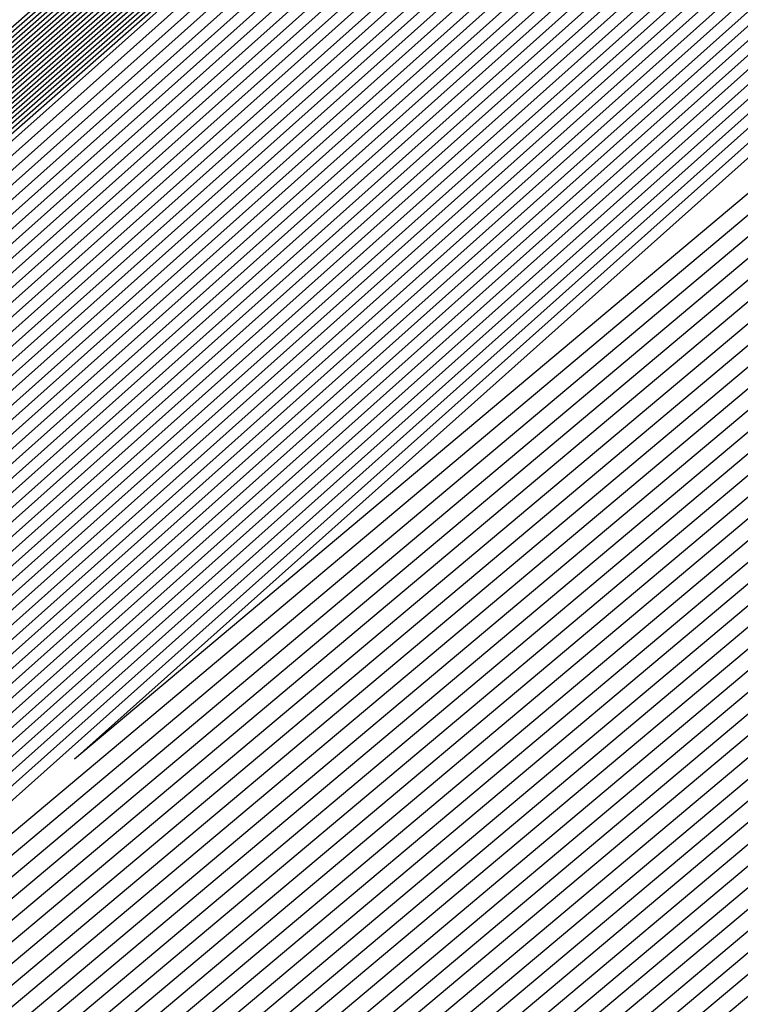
# Model space of a CAD drawing. Extents: x 3249832 to 3255657, y 13789405 to 13793316.
# Tile 776 of 1056: x 3253208.048 to 3253208.188, y 13791256.999 to 13791257.19. Entities that reach past the tile are written whole.
import ezdxf

# ---------------------------------------------------------------- set-up
doc = ezdxf.new("R2010")
doc.units = 0
doc.header["$LTSCALE"] = 100
doc.header["$MEASUREMENT"] = 0
for name, color, linetype in [('GRATIO_03231_CON', 1, 'CONTINUOUS'), ('GRATIO_0323_ICON', 1, 'CONTINUOUS'), ('TARGETS_EAST', 7, 'CONTINUOUS')]:
    doc.layers.add(name, color=color, linetype=linetype)

# ---------------------------------------------------------------- blocks, each defined once
blk = doc.blocks.new('Gratio_032316_contours')
at = {"layer": 'GRATIO_03231_CON', "color": 5, "linetype": 'Continuous', "flags": 128}
for points in [[(3253199.11371, 13791249.24769), (3253205.65909, 13791255.09396), (3253220.17451, 13791267.82338), (3253234.71068, 13791280.52937), (3253243.08326, 13791287.84193), (3253246.16758, 13791290.53729), (3253246.60386, 13791290.92825), (3253246.85342, 13791291.17133), (3253248.66183, 13791292.79797), (3253253.59572, 13791297.1833), (3253262.4415, 13791305.01029), (3253272.86462, 13791314.1931), (3253281.7503, 13791321.95368), (3253286.91532, 13791326.34865), (3253289.90268, 13791328.77333), (3253293.18693, 13791331.45768)], [(3253199.24722, 13791249.36409), (3253205.77425, 13791255.19397), (3253220.24898, 13791267.8877), (3253234.74441, 13791280.55807), (3253243.09355, 13791287.85011), (3253246.16931, 13791290.53782), (3253246.60458, 13791290.92746), (3253246.84672, 13791291.16323), (3253248.60103, 13791292.74118), (3253253.38729, 13791296.99529), (3253261.96839, 13791304.58808), (3253272.07962, 13791313.49612), (3253280.69942, 13791321.02448), (3253285.72053, 13791325.29717), (3253288.69295, 13791327.71381), (3253292.081, 13791330.49295), (3253297.61917, 13791335.1971)], [(3253199.38073, 13791249.48048), (3253205.88941, 13791255.29397), (3253220.32345, 13791267.95202), (3253234.77815, 13791280.58677), (3253243.10385, 13791287.85828), (3253246.17105, 13791290.53834), (3253246.60529, 13791290.92666), (3253246.84001, 13791291.15513), (3253248.54023, 13791292.68439), (3253253.17886, 13791296.80728), (3253261.49527, 13791304.16587), (3253271.29462, 13791312.79914), (3253279.64854, 13791320.09529), (3253284.52574, 13791324.24568), (3253287.48322, 13791326.65429), (3253290.97507, 13791329.52822), (3253296.71525, 13791334.41022)], [(3253199.51424, 13791249.59688), (3253206.00457, 13791255.39398), (3253220.39793, 13791268.01634), (3253234.81188, 13791280.61546), (3253243.11414, 13791287.86646), (3253246.17278, 13791290.53887), (3253246.606, 13791290.92586), (3253246.83331, 13791291.14702), (3253248.47943, 13791292.6276), (3253252.97044, 13791296.61927), (3253261.02215, 13791303.74366), (3253270.50962, 13791312.10216), (3253278.59767, 13791319.16609), (3253283.33095, 13791323.1942), (3253286.27349, 13791325.59476), (3253289.86914, 13791328.56348), (3253295.81132, 13791333.62334)], [(3253199.78125, 13791249.82967), (3253206.23489, 13791255.594), (3253220.54687, 13791268.14499), (3253234.87935, 13791280.67286), (3253243.13472, 13791287.8828), (3253246.17625, 13791290.53992), (3253246.60743, 13791290.92427), (3253246.8199, 13791291.13081), (3253248.35784, 13791292.51402), (3253252.55358, 13791296.24325), (3253260.07593, 13791302.89924), (3253268.93963, 13791310.70819), (3253276.49591, 13791317.3077), (3253280.94137, 13791321.09123), (3253283.85403, 13791323.47572), (3253287.65728, 13791326.63402), (3253294.00347, 13791332.04958)], [(3253199.91476, 13791249.94607), (3253206.35005, 13791255.69401), (3253220.62135, 13791268.20931), (3253234.91309, 13791280.70156), (3253243.14501, 13791287.89098), (3253246.17798, 13791290.54045), (3253246.60814, 13791290.92348), (3253246.81319, 13791291.12271), (3253248.29704, 13791292.45723), (3253252.34515, 13791296.05524), (3253259.60281, 13791302.47703), (3253268.15463, 13791310.01121), (3253275.44504, 13791316.37851), (3253279.74658, 13791320.03974), (3253282.6443, 13791322.4162), (3253286.55135, 13791325.66929), (3253293.09954, 13791331.2627), (3253300.79521, 13791337.86923)], [(3253200.04827, 13791250.06247), (3253206.46521, 13791255.79401), (3253220.69582, 13791268.27363), (3253234.94682, 13791280.73025), (3253243.15531, 13791287.89915), (3253246.17972, 13791290.54097), (3253246.60886, 13791290.92268), (3253246.80649, 13791291.1146), (3253248.23624, 13791292.40044), (3253252.13672, 13791295.86723), (3253259.1297, 13791302.05482), (3253267.36963, 13791309.31423), (3253274.39416, 13791315.44932), (3253278.55179, 13791318.98826), (3253281.43456, 13791321.35667), (3253285.44542, 13791324.70455), (3253292.19561, 13791330.47582), (3253300.12972, 13791337.29016)], [(3253200.18178, 13791250.17887), (3253206.58037, 13791255.89402), (3253220.77029, 13791268.33795), (3253234.98056, 13791280.75895), (3253243.1656, 13791287.90733), (3253246.18145, 13791290.5415), (3253246.60957, 13791290.92188), (3253246.79978, 13791291.1065), (3253248.17544, 13791292.34365), (3253251.92829, 13791295.67922), (3253258.65658, 13791301.63261), (3253266.58464, 13791308.61725), (3253273.34328, 13791314.52012), (3253277.357, 13791317.93677), (3253280.22483, 13791320.29715), (3253284.33949, 13791323.73982), (3253291.29169, 13791329.68894), (3253299.46423, 13791336.71108)], [(3253200.44879, 13791250.41166), (3253206.81069, 13791256.09404), (3253220.91924, 13791268.4666), (3253235.04803, 13791280.81634), (3253243.18618, 13791287.92368), (3253246.18492, 13791290.54255), (3253246.611, 13791290.92029), (3253246.78637, 13791291.09029), (3253248.05384, 13791292.23007), (3253251.51143, 13791295.3032), (3253257.71035, 13791300.78818), (3253265.01464, 13791307.22329), (3253271.24153, 13791312.66173), (3253274.96742, 13791315.8338), (3253277.80537, 13791318.17811), (3253282.12763, 13791321.81036), (3253289.48383, 13791328.11518), (3253298.13324, 13791335.55292)], [(3253200.5823, 13791250.52806), (3253206.92586, 13791256.19405), (3253220.99372, 13791268.53092), (3253235.08176, 13791280.84504), (3253243.19647, 13791287.93185), (3253246.18666, 13791290.54307), (3253246.61171, 13791290.9195), (3253246.77966, 13791291.08219), (3253247.99304, 13791292.17328), (3253251.303, 13791295.11519), (3253257.23724, 13791300.36597), (3253264.22964, 13791306.52631), (3253270.19065, 13791311.73254), (3253273.77263, 13791314.78231), (3253276.59564, 13791317.11859), (3253281.0217, 13791320.84562), (3253288.57991, 13791327.3283), (3253297.46775, 13791334.97385)], [(3253200.71581, 13791250.64445), (3253207.04102, 13791256.29406), (3253221.06819, 13791268.59524), (3253235.1155, 13791280.87374), (3253243.20676, 13791287.94002), (3253246.18839, 13791290.5436), (3253246.61242, 13791290.9187), (3253246.77296, 13791291.07408), (3253247.93224, 13791292.11649), (3253251.09457, 13791294.92718), (3253256.76412, 13791299.94376), (3253263.44465, 13791305.82933), (3253269.13978, 13791310.80334), (3253272.57784, 13791313.73083), (3253275.38591, 13791316.05906), (3253279.91577, 13791319.88089), (3253287.67598, 13791326.54142), (3253296.80226, 13791334.39477)], [(3253200.84932, 13791250.76085), (3253207.15618, 13791256.39406), (3253221.14266, 13791268.65956), (3253235.14923, 13791280.90243), (3253243.21706, 13791287.9482), (3253246.19012, 13791290.54412), (3253246.61314, 13791290.9179), (3253246.76625, 13791291.06598), (3253247.87144, 13791292.0597), (3253250.88614, 13791294.73917), (3253256.29101, 13791299.52155), (3253262.65965, 13791305.13235), (3253268.0889, 13791309.87415), (3253271.38305, 13791312.67934), (3253274.17618, 13791314.99954), (3253278.80984, 13791318.91616), (3253286.77206, 13791325.75454), (3253296.13677, 13791333.81569)], [(3253201.11633, 13791250.99365), (3253207.3865, 13791256.59408), (3253221.29161, 13791268.78821), (3253235.2167, 13791280.95983), (3253243.23764, 13791287.96455), (3253246.19359, 13791290.54517), (3253246.61456, 13791290.91631), (3253246.75284, 13791291.04977), (3253247.74984, 13791291.94612), (3253250.46928, 13791294.36315), (3253255.34478, 13791298.67713), (3253261.08965, 13791303.73839), (3253265.98715, 13791308.01576), (3253268.99347, 13791310.57637), (3253271.75672, 13791312.8805), (3253276.59798, 13791316.9867), (3253284.9642, 13791324.18078), (3253294.80578, 13791332.65754)], [(3253201.24984, 13791251.11004), (3253207.50166, 13791256.69409), (3253221.36608, 13791268.85253), (3253235.25044, 13791280.98852), (3253243.24793, 13791287.97272), (3253246.19533, 13791290.5457), (3253246.61528, 13791290.91552), (3253246.74613, 13791291.04167), (3253247.68904, 13791291.88933), (3253250.26085, 13791294.17514), (3253254.87166, 13791298.25492), (3253260.30466, 13791303.04141), (3253264.93627, 13791307.08657), (3253267.79868, 13791309.52489), (3253270.54699, 13791311.82097), (3253275.49205, 13791316.02196), (3253284.06028, 13791323.3939), (3253294.14029, 13791332.07846)], [(3253201.38335, 13791251.22644), (3253207.61682, 13791256.7941), (3253221.44056, 13791268.91685), (3253235.28417, 13791281.01722), (3253243.25822, 13791287.9809), (3253246.19706, 13791290.54622), (3253246.61599, 13791290.91472), (3253246.73943, 13791291.03356), (3253247.62824, 13791291.83254), (3253250.05242, 13791293.98713), (3253254.39855, 13791297.83271), (3253259.51966, 13791302.34443), (3253263.88539, 13791306.15737), (3253266.60389, 13791308.4734), (3253269.33726, 13791310.76145), (3253274.38613, 13791315.05723), (3253283.15635, 13791322.60702), (3253293.4748, 13791331.49938)], [(3253201.51686, 13791251.34284), (3253207.73198, 13791256.8941), (3253221.51503, 13791268.98117), (3253235.31791, 13791281.04592), (3253243.26852, 13791287.98907), (3253246.1988, 13791290.54675), (3253246.6167, 13791290.91393), (3253246.73272, 13791291.02546), (3253247.56744, 13791291.77576), (3253249.84399, 13791293.79912), (3253253.92543, 13791297.41049), (3253258.73466, 13791301.64744), (3253262.83452, 13791305.22818), (3253265.4091, 13791307.42192), (3253268.12753, 13791309.70193), (3253273.2802, 13791314.0925), (3253282.25242, 13791321.82014), (3253292.80931, 13791330.9203), (3253301.81088, 13791338.63068)], [(3253201.78387, 13791251.57563), (3253207.9623, 13791257.09412), (3253221.66398, 13791269.10982), (3253235.38538, 13791281.10331), (3253243.2891, 13791288.00542), (3253246.20227, 13791290.5478), (3253246.61813, 13791290.91233), (3253246.71931, 13791291.00925), (3253247.44584, 13791291.66218), (3253249.42713, 13791293.4231), (3253252.9792, 13791296.56607), (3253257.16467, 13791300.25348), (3253260.73276, 13791303.36979), (3253263.01952, 13791305.31895), (3253265.70807, 13791307.58288), (3253271.06834, 13791312.16303), (3253280.44457, 13791320.24638), (3253291.47832, 13791329.76215), (3253300.88547, 13791337.82513)], [(3253201.91738, 13791251.69203), (3253208.07746, 13791257.19413), (3253221.73845, 13791269.17414), (3253235.41911, 13791281.13201), (3253243.29939, 13791288.01359), (3253246.204, 13791290.54832), (3253246.61884, 13791290.91154), (3253246.71261, 13791291.00114), (3253247.38504, 13791291.60539), (3253249.2187, 13791293.23509), (3253252.50609, 13791296.14386), (3253256.37967, 13791299.5565), (3253259.68189, 13791302.44059), (3253261.82473, 13791304.26746), (3253264.49834, 13791306.52336), (3253269.96241, 13791311.1983), (3253279.54064, 13791319.4595), (3253290.81283, 13791329.18307), (3253300.42277, 13791337.42236)], [(3253202.05089, 13791251.80842), (3253208.19262, 13791257.29414), (3253221.81293, 13791269.23846), (3253235.45285, 13791281.16071), (3253243.30968, 13791288.02177), (3253246.20573, 13791290.54885), (3253246.61956, 13791290.91074), (3253246.7059, 13791290.99304), (3253247.32424, 13791291.5486), (3253249.01027, 13791293.04708), (3253252.03297, 13791295.72165), (3253255.59467, 13791298.85952), (3253258.63101, 13791301.5114), (3253260.62994, 13791303.21597), (3253263.28861, 13791305.46384), (3253268.85648, 13791310.23357), (3253278.63672, 13791318.67262), (3253290.14734, 13791328.60399), (3253299.96006, 13791337.01958)], [(3253222.18973, 13791268.9562), (3253208.47101, 13791257.20698), (3253202.18439, 13791251.92482), (3253202.18439, 13791251.92482), (3253208.30778, 13791257.39414), (3253221.8874, 13791269.30278)], [(3253222.33685, 13791269.08692), (3253208.70035, 13791257.40813), (3253202.45141, 13791252.15761), (3253202.45141, 13791252.15761), (3253208.5381, 13791257.59416), (3253222.03635, 13791269.43142)], [(3253222.41042, 13791269.15229), (3253208.81502, 13791257.50869), (3253202.58492, 13791252.27401), (3253202.58492, 13791252.27401), (3253208.65326, 13791257.69417), (3253222.11082, 13791269.49575)], [(3253222.48398, 13791269.21765), (3253208.92969, 13791257.60926), (3253202.71843, 13791252.39041), (3253202.71843, 13791252.39041), (3253208.76842, 13791257.79418), (3253222.18529, 13791269.56007)], [(3253222.55754, 13791269.28301), (3253209.04436, 13791257.70983), (3253202.85194, 13791252.50681), (3253202.85193, 13791252.50681), (3253208.88358, 13791257.89419), (3253222.25977, 13791269.62439)], [(3253222.70467, 13791269.41374), (3253209.2737, 13791257.91097), (3253203.11895, 13791252.7396), (3253203.11895, 13791252.7396), (3253209.1139, 13791258.0942), (3253222.40871, 13791269.75304)], [(3253222.77823, 13791269.4791), (3253209.38837, 13791258.01154), (3253203.25246, 13791252.856), (3253203.25246, 13791252.856), (3253209.22906, 13791258.19421), (3253222.48319, 13791269.81736)], [(3253222.8518, 13791269.54447), (3253209.50304, 13791258.11211), (3253203.38597, 13791252.97239), (3253203.38597, 13791252.97239), (3253209.34422, 13791258.29422), (3253222.55766, 13791269.88168)], [(3253222.92536, 13791269.60983), (3253209.61771, 13791258.21268), (3253203.51947, 13791253.08879), (3253203.51947, 13791253.08879), (3253209.45938, 13791258.39423), (3253222.63214, 13791269.946)], [(3253294.55593, 13791331.78482), (3253282.65133, 13791321.30274), (3253268.6032, 13791309.01445), (3253256.6338, 13791298.60027), (3253249.91373, 13791292.81609), (3253247.40711, 13791290.71997), (3253247.02638, 13791290.44557), (3253246.62867, 13791290.09727), (3253243.8498, 13791287.66252), (3253236.27025, 13791281.09954), (3253223.07249, 13791269.74056), (3253209.84706, 13791258.41382), (3253203.78649, 13791253.32159), (3253203.78649, 13791253.32159), (3253209.68971, 13791258.59423), (3253222.78114, 13791270.07458), (3253235.89161, 13791281.53353), (3253243.79641, 13791288.43297), (3253249.04881, 13791292.99861), (3253256.14655, 13791299.14707), (3253268.13516, 13791309.52901), (3253282.25127, 13791321.73092), (3253294.2793, 13791332.07331)], [(3253294.30341, 13791331.56698), (3253282.46184, 13791321.1404), (3253268.48808, 13791308.91717), (3253256.58203, 13791298.55815), (3253249.89752, 13791292.80461), (3253247.40414, 13791290.71961), (3253247.02543, 13791290.44664), (3253246.629, 13791290.09938), (3253243.85878, 13791287.67218), (3253236.30279, 13791281.1296), (3253223.14605, 13791269.80592), (3253209.96173, 13791258.51439), (3253203.92, 13791253.43798), (3253203.92, 13791253.43798), (3253209.80487, 13791258.69424), (3253222.85565, 13791270.13885), (3253235.92547, 13791281.56208), (3253243.80512, 13791288.43921), (3253249.03601, 13791292.98573), (3253256.09723, 13791299.1022), (3253268.02248, 13791309.42905), (3253282.06389, 13791321.56632), (3253294.02824, 13791331.85395)], [(3253294.05089, 13791331.34915), (3253282.27235, 13791320.97806), (3253268.37296, 13791308.8199), (3253256.53026, 13791298.51602), (3253249.8813, 13791292.79314), (3253247.40117, 13791290.71925), (3253247.02448, 13791290.44772), (3253246.62933, 13791290.10149), (3253243.86776, 13791287.68184), (3253236.33533, 13791281.15966), (3253223.21961, 13791269.87129), (3253210.0764, 13791258.61496), (3253204.05351, 13791253.55438), (3253204.05351, 13791253.55438), (3253209.92004, 13791258.79424), (3253222.93017, 13791270.20313), (3253235.95934, 13791281.59062), (3253243.81382, 13791288.44544), (3253249.02321, 13791292.97286), (3253256.04791, 13791299.05733), (3253267.90979, 13791309.32909), (3253281.87651, 13791321.40172), (3253293.77719, 13791331.63458)], [(3253293.79837, 13791331.13131), (3253282.08285, 13791320.81572), (3253268.25784, 13791308.72262), (3253256.47849, 13791298.4739), (3253249.86508, 13791292.78166), (3253247.39821, 13791290.71889), (3253247.02354, 13791290.4488), (3253246.62966, 13791290.1036), (3253243.87675, 13791287.6915), (3253236.36787, 13791281.18972), (3253223.29318, 13791269.93665), (3253210.19107, 13791258.71553), (3253204.18702, 13791253.67078), (3253204.18701, 13791253.67078), (3253210.0352, 13791258.89424), (3253223.00468, 13791270.26741), (3253235.9932, 13791281.61917), (3253243.82253, 13791288.45167), (3253249.01041, 13791292.95999), (3253255.9986, 13791299.01245), (3253267.79711, 13791309.22914), (3253281.68913, 13791321.23712), (3253293.52613, 13791331.41522)], [(3253281.70387, 13791320.49104), (3253268.02759, 13791308.52807), (3253256.37495, 13791298.38965), (3253249.83265, 13791292.75871), (3253247.39227, 13791290.71816), (3253247.02165, 13791290.45095), (3253246.63032, 13791290.10782), (3253243.89471, 13791287.71083), (3253236.43295, 13791281.24983), (3253223.4403, 13791270.06738), (3253210.42041, 13791258.91666), (3253204.45403, 13791253.90357), (3253204.45403, 13791253.90357), (3253210.2655, 13791259.09429), (3253223.15342, 13791270.39627), (3253236.05998, 13791281.67732), (3253243.49467, 13791288.16911), (3253246.23629, 13791290.55891), (3253246.63094, 13791290.89792), (3253246.97688, 13791291.19282), (3253249.38096, 13791293.27243), (3253255.90221, 13791298.92109), (3253267.57241, 13791309.02875), (3253281.31446, 13791320.90786)], [(3253281.51437, 13791320.3287), (3253267.91246, 13791308.4308), (3253256.32319, 13791298.34753), (3253249.81643, 13791292.74723), (3253247.38931, 13791290.7178), (3253247.0207, 13791290.45203), (3253246.63065, 13791290.10993), (3253243.90369, 13791287.72049), (3253236.4655, 13791281.27989), (3253223.51387, 13791270.13274), (3253210.53508, 13791259.01723), (3253204.58754, 13791254.01997), (3253204.58754, 13791254.01997), (3253210.38066, 13791259.1943), (3253223.22789, 13791270.4606), (3253236.0937, 13791281.70603), (3253243.50493, 13791288.17732), (3253246.23793, 13791290.55953), (3253246.63143, 13791290.89735), (3253246.97568, 13791291.19044), (3253249.36691, 13791293.25849), (3253255.85289, 13791298.87622), (3253267.45972, 13791308.92879), (3253281.12708, 13791320.74326)], [(3253281.32488, 13791320.16636), (3253267.79734, 13791308.33352), (3253256.27142, 13791298.30541), (3253249.80022, 13791292.73576), (3253247.38634, 13791290.71744), (3253247.01976, 13791290.4531), (3253246.63098, 13791290.11204), (3253243.91267, 13791287.73015), (3253236.49804, 13791281.30995), (3253223.58743, 13791270.1981), (3253210.64975, 13791259.1178), (3253204.72105, 13791254.13636), (3253204.72105, 13791254.13637), (3253210.49582, 13791259.2943), (3253223.30236, 13791270.52492), (3253236.12742, 13791281.73474), (3253243.51518, 13791288.18552), (3253246.23956, 13791290.56015), (3253246.63193, 13791290.89678), (3253246.97448, 13791291.18805), (3253249.35287, 13791293.24455), (3253255.80356, 13791298.83135), (3253267.34704, 13791308.82884), (3253280.9397, 13791320.57865)], [(3253281.13539, 13791320.00402), (3253267.68222, 13791308.23625), (3253256.21965, 13791298.26328), (3253249.784, 13791292.72428), (3253247.38337, 13791290.71708), (3253247.01881, 13791290.45418), (3253246.63131, 13791290.11416), (3253243.92165, 13791287.73981), (3253236.53058, 13791281.34001), (3253223.66099, 13791270.26347), (3253210.76442, 13791259.21837), (3253204.85455, 13791254.25276), (3253204.85455, 13791254.25276), (3253210.61098, 13791259.39431), (3253223.37683, 13791270.58925), (3253236.16114, 13791281.76345), (3253243.52543, 13791288.19373), (3253246.2412, 13791290.56077), (3253246.63242, 13791290.89621), (3253246.97329, 13791291.18567), (3253249.33882, 13791293.23061), (3253255.75424, 13791298.78648), (3253267.23435, 13791308.72888), (3253280.75231, 13791320.41405)], [(3253267.45197, 13791308.0417), (3253256.11611, 13791298.17904), (3253249.75157, 13791292.70133), (3253247.37744, 13791290.71635), (3253247.01692, 13791290.45633), (3253246.63197, 13791290.11838), (3253243.93961, 13791287.75913), (3253236.59567, 13791281.40012), (3253223.80812, 13791270.3942), (3253210.99376, 13791259.41951), (3253205.12157, 13791254.48556), (3253205.12157, 13791254.48556), (3253210.84129, 13791259.59433), (3253223.52577, 13791270.7179), (3253236.22858, 13791281.82086), (3253243.54593, 13791288.21014), (3253246.24446, 13791290.562), (3253246.6334, 13791290.89508), (3253246.97089, 13791291.1809), (3253249.31072, 13791293.20273), (3253255.65559, 13791298.69674), (3253267.00898, 13791308.52897)], [(3253267.33685, 13791307.94442), (3253256.06434, 13791298.13691), (3253249.73535, 13791292.68985), (3253247.37447, 13791290.71599), (3253247.01598, 13791290.45741), (3253246.6323, 13791290.12049), (3253243.9486, 13791287.76879), (3253236.62821, 13791281.43018), (3253223.88168, 13791270.45956), (3253211.10843, 13791259.52008), (3253205.25508, 13791254.60195), (3253205.25508, 13791254.60195), (3253210.95645, 13791259.69434), (3253223.60023, 13791270.78223), (3253236.2623, 13791281.84957), (3253243.55619, 13791288.21834), (3253246.2461, 13791290.56262), (3253246.63389, 13791290.89451), (3253246.96969, 13791291.17852), (3253249.29667, 13791293.18879), (3253255.60626, 13791298.65187), (3253266.8963, 13791308.42902)], [(3253267.22172, 13791307.84715), (3253256.01257, 13791298.09479), (3253249.71913, 13791292.67838), (3253247.37151, 13791290.71563), (3253247.01503, 13791290.45848), (3253246.63263, 13791290.1226), (3253243.95758, 13791287.77846), (3253236.66075, 13791281.46024), (3253223.95525, 13791270.52492), (3253211.2231, 13791259.62065), (3253205.38858, 13791254.71835), (3253205.38859, 13791254.71835), (3253211.07161, 13791259.79435), (3253223.6747, 13791270.84655), (3253236.29602, 13791281.87828), (3253243.56644, 13791288.22655), (3253246.24773, 13791290.56324), (3253246.63439, 13791290.89394), (3253246.9685, 13791291.17613), (3253249.28262, 13791293.17485), (3253255.55694, 13791298.607), (3253266.78361, 13791308.32906)], [(3253267.1066, 13791307.74987), (3253255.96081, 13791298.05266), (3253249.70292, 13791292.6669), (3253247.36854, 13791290.71526), (3253247.01409, 13791290.45956), (3253246.63296, 13791290.12471), (3253243.96656, 13791287.78812), (3253236.69329, 13791281.49029), (3253224.02881, 13791270.59029), (3253211.33777, 13791259.72122), (3253205.52209, 13791254.83475), (3253205.52209, 13791254.83475), (3253211.18677, 13791259.89435), (3253223.74917, 13791270.91088), (3253236.32974, 13791281.90699), (3253243.57669, 13791288.23475), (3253246.24937, 13791290.56386), (3253246.63488, 13791290.89337), (3253246.9673, 13791291.17375), (3253249.26858, 13791293.16091), (3253255.50762, 13791298.56213), (3253266.67093, 13791308.22911)], [(3253266.87636, 13791307.55532), (3253255.85727, 13791297.96842), (3253249.67048, 13791292.64395), (3253247.36261, 13791290.71454), (3253247.01219, 13791290.46171), (3253246.63362, 13791290.12893), (3253243.98452, 13791287.80744), (3253236.75838, 13791281.55041), (3253224.17594, 13791270.72101), (3253211.56711, 13791259.92236), (3253205.78911, 13791255.06754), (3253205.78911, 13791255.06754), (3253211.41709, 13791260.09437), (3253223.89811, 13791271.03953), (3253236.39717, 13791281.9644), (3253243.59719, 13791288.25117), (3253246.25263, 13791290.56509), (3253246.63586, 13791290.89224), (3253246.96491, 13791291.16898), (3253249.24048, 13791293.13303), (3253255.40897, 13791298.4724), (3253266.44556, 13791308.0292)], [(3253266.76123, 13791307.45805), (3253255.8055, 13791297.92629), (3253249.65427, 13791292.63247), (3253247.35964, 13791290.71418), (3253247.01125, 13791290.46279), (3253246.63395, 13791290.13104), (3253243.9935, 13791287.8171), (3253236.79092, 13791281.58047), (3253224.2495, 13791270.78638), (3253211.68179, 13791260.02293), (3253205.92262, 13791255.18394), (3253205.92262, 13791255.18394), (3253211.53225, 13791260.19438), (3253223.97258, 13791271.10386), (3253236.43089, 13791281.99311), (3253243.60744, 13791288.25937), (3253246.25427, 13791290.56571), (3253246.63635, 13791290.89167), (3253246.96371, 13791291.1666), (3253249.22643, 13791293.11909), (3253255.35964, 13791298.42753), (3253266.33287, 13791307.92924)], [(3253266.64611, 13791307.36077), (3253255.75373, 13791297.88417), (3253249.63805, 13791292.621), (3253247.35667, 13791290.71382), (3253247.0103, 13791290.46387), (3253246.63428, 13791290.13316), (3253244.00248, 13791287.82676), (3253236.82346, 13791281.61053), (3253224.32306, 13791270.85174), (3253211.79646, 13791260.1235), (3253206.05613, 13791255.30034), (3253206.05613, 13791255.30033), (3253211.64741, 13791260.29439), (3253224.04705, 13791271.16818), (3253236.46461, 13791282.02182), (3253243.6177, 13791288.26758), (3253246.2559, 13791290.56633), (3253246.63684, 13791290.8911), (3253246.96251, 13791291.16422), (3253249.21238, 13791293.10515), (3253255.31032, 13791298.38266), (3253266.22019, 13791307.82929)], [(3253266.53099, 13791307.2635), (3253255.70196, 13791297.84205), (3253249.62183, 13791292.60952), (3253247.35371, 13791290.71345), (3253247.00936, 13791290.46494), (3253246.63461, 13791290.13527), (3253244.01147, 13791287.83642), (3253236.856, 13791281.64058), (3253224.39663, 13791270.9171), (3253211.91113, 13791260.22407), (3253206.18963, 13791255.41673), (3253206.18963, 13791255.41673), (3253211.76257, 13791260.3944), (3253224.12152, 13791271.23251), (3253236.49833, 13791282.05053), (3253243.62795, 13791288.27578), (3253246.25754, 13791290.56695), (3253246.63734, 13791290.89054), (3253246.96131, 13791291.16183), (3253249.19833, 13791293.09121), (3253255.26099, 13791298.33779), (3253266.1075, 13791307.72933)], [(3253266.30074, 13791307.06895), (3253255.59843, 13791297.7578), (3253249.5894, 13791292.58657), (3253247.34778, 13791290.71273), (3253247.00747, 13791290.4671), (3253246.63526, 13791290.13949), (3253244.02943, 13791287.85574), (3253236.92109, 13791281.7007), (3253224.54375, 13791271.04783), (3253212.14047, 13791260.42521), (3253206.45665, 13791255.64953), (3253206.45665, 13791255.64953), (3253211.99289, 13791260.59441), (3253224.27046, 13791271.36115), (3253236.56577, 13791282.10794), (3253243.64845, 13791288.29219), (3253246.2608, 13791290.56818), (3253246.63832, 13791290.8894), (3253246.95892, 13791291.15707), (3253249.17024, 13791293.06333), (3253255.16235, 13791298.24805), (3253265.88213, 13791307.52942)], [(3253266.18562, 13791306.97167), (3253255.54666, 13791297.71567), (3253249.57318, 13791292.57509), (3253247.34481, 13791290.71237), (3253247.00652, 13791290.46817), (3253246.63559, 13791290.1416), (3253244.03841, 13791287.86541), (3253236.95363, 13791281.73076), (3253224.61732, 13791271.1132), (3253212.25514, 13791260.52577), (3253206.59016, 13791255.76592), (3253206.59016, 13791255.76592), (3253212.10805, 13791260.69442), (3253224.34492, 13791271.42548), (3253236.59949, 13791282.13665), (3253243.6587, 13791288.3004), (3253246.26244, 13791290.5688), (3253246.63881, 13791290.88883), (3253246.95772, 13791291.15468), (3253249.15619, 13791293.04939), (3253255.11302, 13791298.20318), (3253265.76944, 13791307.42947)], [(3253266.07049, 13791306.8744), (3253255.49489, 13791297.67355), (3253249.55697, 13791292.56362), (3253247.34184, 13791290.712), (3253247.00558, 13791290.46925), (3253246.63592, 13791290.14371), (3253244.04739, 13791287.87507), (3253236.98617, 13791281.76081), (3253224.69088, 13791271.17856), (3253212.36981, 13791260.62634), (3253206.72366, 13791255.88232), (3253206.72367, 13791255.88232), (3253212.22321, 13791260.79443), (3253224.41939, 13791271.4898), (3253236.63321, 13791282.16536), (3253243.66895, 13791288.30861), (3253246.26407, 13791290.56942), (3253246.6393, 13791290.88827), (3253246.95652, 13791291.1523), (3253249.14214, 13791293.03545), (3253255.0637, 13791298.15831), (3253265.65676, 13791307.32951)], [(3253265.95537, 13791306.77712), (3253255.44312, 13791297.63143), (3253249.54075, 13791292.55214), (3253247.33888, 13791290.71164), (3253247.00463, 13791290.47032), (3253246.63625, 13791290.14582), (3253244.05637, 13791287.88473), (3253237.01871, 13791281.79087), (3253224.76444, 13791271.24392), (3253212.48448, 13791260.72691), (3253206.85717, 13791255.99872), (3253206.85717, 13791255.99872), (3253212.33837, 13791260.89444), (3253224.49386, 13791271.55413), (3253236.66693, 13791282.19407), (3253243.67921, 13791288.31681), (3253246.26571, 13791290.57004), (3253246.6398, 13791290.8877), (3253246.95533, 13791291.14992), (3253249.12809, 13791293.02151), (3253255.01437, 13791298.11344), (3253265.54407, 13791307.22956)], [(3253265.72512, 13791306.58257), (3253255.33958, 13791297.54718), (3253249.50832, 13791292.52919), (3253247.33294, 13791290.71092), (3253247.00274, 13791290.47248), (3253246.63691, 13791290.15005), (3253244.07433, 13791287.90405), (3253237.0838, 13791281.85099), (3253224.91157, 13791271.37465), (3253212.71382, 13791260.92805), (3253207.12419, 13791256.23151), (3253207.12419, 13791256.23151), (3253212.56869, 13791261.09446), (3253224.6428, 13791271.68278), (3253236.73437, 13791282.25148), (3253243.69971, 13791288.33322), (3253246.26897, 13791290.57127), (3253246.64078, 13791290.88656), (3253246.95293, 13791291.14515), (3253249.1, 13791292.99362), (3253254.91572, 13791298.02371), (3253265.3187, 13791307.02965)], [(3253265.61, 13791306.4853), (3253255.28781, 13791297.50506), (3253249.4921, 13791292.51771), (3253247.32998, 13791290.71056), (3253247.0018, 13791290.47355), (3253246.63724, 13791290.15216), (3253244.08331, 13791287.91371), (3253237.11634, 13791281.88104), (3253224.98513, 13791271.44001), (3253212.82849, 13791261.02862), (3253207.2577, 13791256.34791), (3253207.2577, 13791256.34791), (3253212.68385, 13791261.19447), (3253224.71727, 13791271.7471), (3253236.76809, 13791282.28019), (3253243.70996, 13791288.34143), (3253246.27061, 13791290.57189), (3253246.64127, 13791290.88599), (3253246.95174, 13791291.14277), (3253249.08595, 13791292.97968), (3253254.8664, 13791297.97884), (3253265.20602, 13791306.92969)], [(3253265.49488, 13791306.38803), (3253255.23605, 13791297.46293), (3253249.47588, 13791292.50624), (3253247.32701, 13791290.71019), (3253247.00085, 13791290.47463), (3253246.63757, 13791290.15427), (3253244.0923, 13791287.92337), (3253237.14888, 13791281.9111), (3253225.0587, 13791271.50538), (3253212.94316, 13791261.12919), (3253207.39121, 13791256.46431), (3253207.39121, 13791256.46431), (3253212.79901, 13791261.29448), (3253224.79174, 13791271.81143), (3253236.80181, 13791282.3089), (3253243.72021, 13791288.34963), (3253246.27224, 13791290.57251), (3253246.64176, 13791290.88543), (3253246.95054, 13791291.14038), (3253249.0719, 13791292.96574), (3253254.81708, 13791297.93397), (3253265.09333, 13791306.82974)], [(3253265.37976, 13791306.29075), (3253255.18428, 13791297.42081), (3253249.45967, 13791292.49476), (3253247.32404, 13791290.70983), (3253246.9999, 13791290.47571), (3253246.6379, 13791290.15638), (3253244.10128, 13791287.93303), (3253237.18142, 13791281.94116), (3253225.13226, 13791271.57074), (3253213.05783, 13791261.22976), (3253207.52471, 13791256.5807), (3253207.52471, 13791256.5807), (3253212.91417, 13791261.39448), (3253224.86621, 13791271.87575), (3253236.83553, 13791282.33761), (3253243.73047, 13791288.35784), (3253246.27388, 13791290.57313), (3253246.64226, 13791290.88486), (3253246.94934, 13791291.138), (3253249.05785, 13791292.9518), (3253254.76775, 13791297.8891), (3253264.98065, 13791306.72978)], [(3253265.14951, 13791306.0962), (3253255.08074, 13791297.33656), (3253249.42723, 13791292.47181), (3253247.31811, 13791290.70911), (3253246.99801, 13791290.47786), (3253246.63856, 13791290.1606), (3253244.11924, 13791287.95236), (3253237.24651, 13791282.00127), (3253225.27938, 13791271.70147), (3253213.28717, 13791261.4309), (3253207.79173, 13791256.8135), (3253207.79173, 13791256.8135), (3253213.14449, 13791261.5945), (3253225.01515, 13791272.0044), (3253236.90297, 13791282.39502), (3253243.75097, 13791288.37425), (3253246.27714, 13791290.57436), (3253246.64324, 13791290.88372), (3253246.94695, 13791291.13323), (3253249.02975, 13791292.92392), (3253254.6691, 13791297.79936), (3253264.75528, 13791306.52987)], [(3253265.03439, 13791305.99892), (3253255.02897, 13791297.29444), (3253249.41102, 13791292.46033), (3253247.31514, 13791290.70874), (3253246.99707, 13791290.47894), (3253246.63889, 13791290.16271), (3253244.12822, 13791287.96202), (3253237.27905, 13791282.03133), (3253225.35295, 13791271.76683), (3253213.40184, 13791261.53147), (3253207.92524, 13791256.92989), (3253207.92524, 13791256.92989), (3253213.25965, 13791261.69451), (3253225.08961, 13791272.06873), (3253236.93669, 13791282.42373), (3253243.76122, 13791288.38246), (3253246.27878, 13791290.57498), (3253246.64373, 13791290.88316), (3253246.94575, 13791291.13085), (3253249.01571, 13791292.90998), (3253254.61978, 13791297.75449), (3253264.64259, 13791306.42992)], [(3253264.91926, 13791305.90165), (3253254.9772, 13791297.25231), (3253249.3948, 13791292.44886), (3253247.31218, 13791290.70838), (3253246.99612, 13791290.48001), (3253246.63922, 13791290.16482), (3253244.1372, 13791287.97168), (3253237.31159, 13791282.06139), (3253225.42651, 13791271.83219), (3253213.51651, 13791261.63204), (3253208.05874, 13791257.04629), (3253208.05875, 13791257.04629), (3253213.37481, 13791261.79452), (3253225.16408, 13791272.13306), (3253236.97041, 13791282.45244), (3253243.77147, 13791288.39066), (3253246.28041, 13791290.5756), (3253246.64422, 13791290.88259), (3253246.94455, 13791291.12847), (3253249.00166, 13791292.89604), (3253254.57046, 13791297.70962), (3253264.52991, 13791306.32996)]]:
    blk.add_lwpolyline(points, dxfattribs=at)
at = {"layer": 'GRATIO_0323_ICON', "color": 7, "linetype": 'Continuous', "flags": 128}
for points in [[(3253198.9802, 13791249.13129), (3253205.54393, 13791254.99395), (3253220.10003, 13791267.75905), (3253234.67694, 13791280.50068), (3253243.07297, 13791287.83376), (3253246.16584, 13791290.53677), (3253246.60315, 13791290.92905), (3253246.86013, 13791291.17944), (3253248.72263, 13791292.85476), (3253253.80415, 13791297.37131), (3253262.91461, 13791305.43251), (3253273.64961, 13791314.89008), (3253282.80117, 13791322.88287), (3253288.11011, 13791327.40014), (3253291.11241, 13791329.83285), (3253294.29286, 13791332.42241)], [(3253199.64774, 13791249.71328), (3253206.11974, 13791255.49399), (3253220.4724, 13791268.08067), (3253234.84562, 13791280.64416), (3253243.12443, 13791287.87463), (3253246.17452, 13791290.53939), (3253246.60672, 13791290.92507), (3253246.8266, 13791291.13892), (3253248.41864, 13791292.57081), (3253252.76201, 13791296.43126), (3253260.54904, 13791303.32145), (3253269.72463, 13791311.40518), (3253277.54679, 13791318.2369), (3253282.13616, 13791322.14271), (3253285.06376, 13791324.53524), (3253288.76321, 13791327.59875), (3253294.90739, 13791332.83646)], [(3253200.31528, 13791250.29526), (3253206.69554, 13791255.99403), (3253220.84477, 13791268.40227), (3253235.01429, 13791280.78765), (3253243.17589, 13791287.9155), (3253246.18319, 13791290.54202), (3253246.61028, 13791290.92109), (3253246.79307, 13791291.0984), (3253248.11464, 13791292.28686), (3253251.71986, 13791295.49121), (3253258.18347, 13791301.21039), (3253265.79964, 13791307.92027), (3253272.29241, 13791313.59093), (3253276.16221, 13791316.88528), (3253279.0151, 13791319.23763), (3253283.23356, 13791322.77509), (3253290.38776, 13791328.90206), (3253298.79874, 13791336.132)], [(3253200.98282, 13791250.87725), (3253207.27134, 13791256.49407), (3253221.21714, 13791268.72389), (3253235.18297, 13791280.93113), (3253243.22735, 13791287.95637), (3253246.19186, 13791290.54465), (3253246.61385, 13791290.91711), (3253246.75955, 13791291.05787), (3253247.81064, 13791292.00291), (3253250.67771, 13791294.55116), (3253255.81789, 13791299.09934), (3253261.87465, 13791304.43537), (3253267.03802, 13791308.94496), (3253270.18826, 13791311.62786), (3253272.96645, 13791313.94002), (3253277.70391, 13791317.95143), (3253285.86813, 13791324.96766), (3253295.47128, 13791333.23661)], [(3253201.65036, 13791251.45923), (3253207.84714, 13791256.99411), (3253221.5895, 13791269.04549), (3253235.35164, 13791281.07462), (3253243.27881, 13791287.99724), (3253246.20053, 13791290.54727), (3253246.61742, 13791290.91313), (3253246.72602, 13791291.01735), (3253247.50664, 13791291.71897), (3253249.63556, 13791293.61111), (3253253.45232, 13791296.98828), (3253257.94966, 13791300.95046), (3253261.78364, 13791304.29898), (3253264.21431, 13791306.37043), (3253266.9178, 13791308.64241), (3253272.17427, 13791313.12777), (3253281.3485, 13791321.03326), (3253292.14381, 13791330.34122), (3253301.34818, 13791338.22791)], [(3253222.26329, 13791269.02156), (3253208.58568, 13791257.30755), (3253202.3179, 13791252.04122), (3253202.3179, 13791252.04122), (3253208.42294, 13791257.49415), (3253221.96187, 13791269.36711)], [(3253222.63111, 13791269.34838), (3253209.15903, 13791257.8104), (3253202.98544, 13791252.6232), (3253202.98544, 13791252.6232), (3253208.99874, 13791257.99419), (3253222.33424, 13791269.68871)], [(3253294.80845, 13791332.00265), (3253282.84083, 13791321.46507), (3253268.71833, 13791309.11172), (3253256.68557, 13791298.6424), (3253249.92995, 13791292.82756), (3253247.41007, 13791290.72034), (3253247.02732, 13791290.44449), (3253246.62834, 13791290.09516), (3253243.84082, 13791287.65286), (3253236.2377, 13791281.06949), (3253222.99892, 13791269.67519), (3253209.73238, 13791258.31325), (3253203.65298, 13791253.20519), (3253203.65298, 13791253.20519), (3253209.57454, 13791258.49423), (3253222.70663, 13791270.0103), (3253235.85774, 13791281.50498), (3253243.7877, 13791288.42674), (3253249.0616, 13791293.01148), (3253256.19586, 13791299.19195), (3253268.24784, 13791309.62896), (3253282.43865, 13791321.89552), (3253294.53035, 13791332.29267)], [(3253281.89336, 13791320.65338), (3253268.14271, 13791308.62535), (3253256.42672, 13791298.43178), (3253249.84887, 13791292.77018), (3253247.39524, 13791290.71852), (3253247.02259, 13791290.44987), (3253246.62999, 13791290.10571), (3253243.88573, 13791287.70117), (3253236.40041, 13791281.21978), (3253223.36674, 13791270.00201), (3253210.30574, 13791258.8161), (3253204.32052, 13791253.78717), (3253204.32052, 13791253.78717), (3253210.15034, 13791258.99428), (3253223.07895, 13791270.33195), (3253236.02626, 13791281.64861), (3253243.48442, 13791288.1609), (3253246.23466, 13791290.5583), (3253246.63045, 13791290.89848), (3253246.97808, 13791291.1952), (3253249.39501, 13791293.28637), (3253255.95153, 13791298.96595), (3253267.68509, 13791309.1287), (3253281.50184, 13791321.07246)], [(3253280.94589, 13791319.84168), (3253267.5671, 13791308.13897), (3253256.16788, 13791298.22116), (3253249.76778, 13791292.7128), (3253247.38041, 13791290.71671), (3253247.01787, 13791290.45526), (3253246.63164, 13791290.11627), (3253243.93063, 13791287.74947), (3253236.56312, 13791281.37006), (3253223.73456, 13791270.32883), (3253210.87909, 13791259.31894), (3253204.98806, 13791254.36916), (3253204.98806, 13791254.36916), (3253210.72614, 13791259.49432), (3253223.4513, 13791270.65358), (3253236.19486, 13791281.79216), (3253243.53568, 13791288.20193), (3253246.24283, 13791290.56139), (3253246.63291, 13791290.89565), (3253246.97209, 13791291.18328), (3253249.32477, 13791293.21667), (3253255.70491, 13791298.74161), (3253267.12167, 13791308.62893), (3253280.56493, 13791320.24945)], [(3253266.99148, 13791307.6526), (3253255.90904, 13791298.01054), (3253249.6867, 13791292.65542), (3253247.36557, 13791290.7149), (3253247.01314, 13791290.46064), (3253246.63329, 13791290.12682), (3253243.97554, 13791287.79778), (3253236.72583, 13791281.52035), (3253224.10237, 13791270.65565), (3253211.45244, 13791259.82179), (3253205.6556, 13791254.95114), (3253205.6556, 13791254.95114), (3253211.30193, 13791259.99436), (3253223.82364, 13791270.9752), (3253236.36345, 13791281.93569), (3253243.58694, 13791288.24296), (3253246.251, 13791290.56448), (3253246.63537, 13791290.89281), (3253246.9661, 13791291.17137), (3253249.25453, 13791293.14697), (3253255.45829, 13791298.51727), (3253266.55824, 13791308.12915)], [(3253266.41586, 13791307.16622), (3253255.65019, 13791297.79992), (3253249.60562, 13791292.59805), (3253247.35074, 13791290.71309), (3253247.00841, 13791290.46602), (3253246.63494, 13791290.13738), (3253244.02045, 13791287.84608), (3253236.88854, 13791281.67064), (3253224.47019, 13791270.98247), (3253212.0258, 13791260.32464), (3253206.32314, 13791255.53313), (3253206.32314, 13791255.53313), (3253211.87773, 13791260.49441), (3253224.19599, 13791271.29683), (3253236.53205, 13791282.07923), (3253243.6382, 13791288.28399), (3253246.25917, 13791290.56757), (3253246.63783, 13791290.88997), (3253246.96012, 13791291.15945), (3253249.18429, 13791293.07727), (3253255.21167, 13791298.29292), (3253265.99481, 13791307.62938)], [(3253265.84025, 13791306.67985), (3253255.39135, 13791297.5893), (3253249.52453, 13791292.54067), (3253247.33591, 13791290.71128), (3253247.00369, 13791290.4714), (3253246.63658, 13791290.14793), (3253244.06535, 13791287.89439), (3253237.05125, 13791281.82093), (3253224.83801, 13791271.30929), (3253212.59915, 13791260.82748), (3253206.99068, 13791256.11511), (3253206.99068, 13791256.11512), (3253212.45353, 13791260.99445), (3253224.56833, 13791271.61845), (3253236.70065, 13791282.22277), (3253243.68946, 13791288.32502), (3253246.26734, 13791290.57065), (3253246.64029, 13791290.88713), (3253246.95413, 13791291.14753), (3253249.11404, 13791293.00756), (3253254.96505, 13791298.06857), (3253265.43139, 13791307.1296)], [(3253265.26463, 13791306.19348), (3253255.13251, 13791297.37869), (3253249.44345, 13791292.48329), (3253247.32108, 13791290.70947), (3253246.99896, 13791290.47678), (3253246.63823, 13791290.15849), (3253244.11026, 13791287.9427), (3253237.21396, 13791281.97122), (3253225.20582, 13791271.6361), (3253213.1725, 13791261.33033), (3253207.65822, 13791256.6971), (3253207.65822, 13791256.6971), (3253213.02933, 13791261.49449), (3253224.94068, 13791271.94008), (3253236.86925, 13791282.36631), (3253243.74072, 13791288.36604), (3253246.27551, 13791290.57374), (3253246.64275, 13791290.88429), (3253246.94814, 13791291.13562), (3253249.0438, 13791292.93786), (3253254.71843, 13791297.84423), (3253264.86796, 13791306.62983)]]:
    blk.add_lwpolyline(points, dxfattribs=at)

msp = doc.modelspace()

# ---------------------------------------------------------------- block references
at = {"layer": 'TARGETS_EAST'}
msp.add_blockref('Gratio_032316_contours', (0, 0), dxfattribs=at)

doc.saveas('drawing.dxf')
